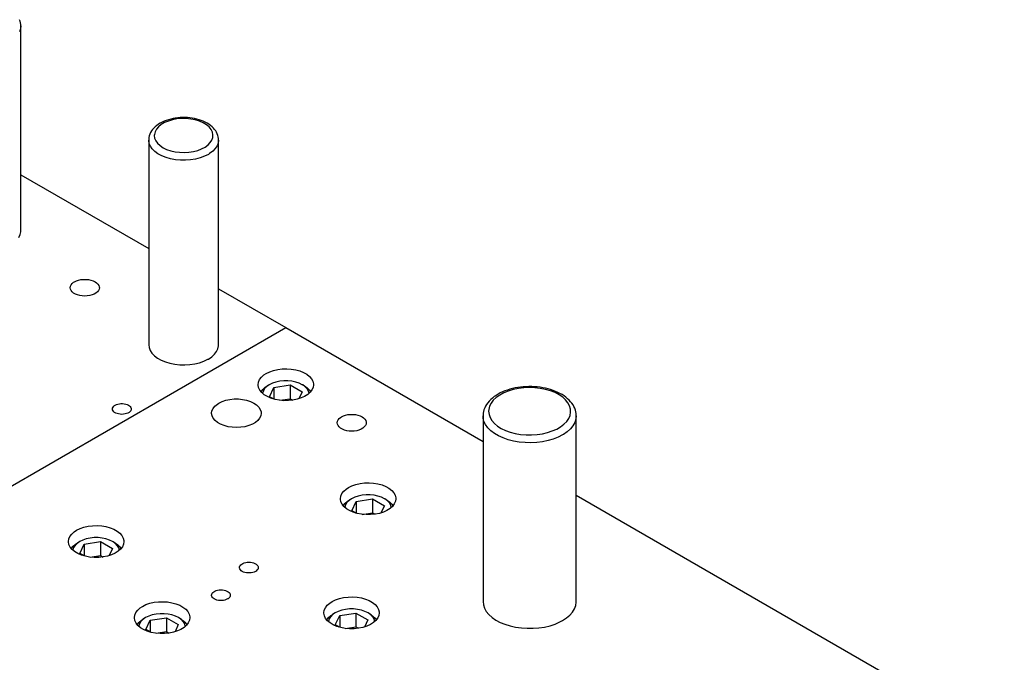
# Model space of a CAD drawing. Header units: inches. Extents: x 3 to 289, y 4 to 291.
# Tile 524 of 634: x 120.28 to 130.84, y 273.35 to 280.24. Entities that reach past the tile are written whole.
import ezdxf

# ---------------------------------------------------------------- set-up
doc = ezdxf.new("R2010")
doc.units = ezdxf.units.IN
doc.header["$LTSCALE"] = 0.5
doc.header["$MEASUREMENT"] = 0
doc.layers.add('DIE', color=7, linetype='Continuous')

msp = doc.modelspace()

# ---------------------------------------------------------------- linework, layer by layer
at = {"layer": 'DIE', "color": 9, "linetype": 'Continuous'}
for p, q in [((120.281, 280.227), (120.275, 280.243)), ((120.285, 280.21), (120.281, 280.227)), ((120.288, 280.193), (120.285, 280.21)), ((120.289, 280.176), (120.288, 280.193)), ((120.289, 277.98), (120.289, 280.176)), ((121.849, 279.163), (121.827, 279.154)), ((121.873, 279.17), (121.849, 279.163)), ((121.897, 279.177), (121.873, 279.17)), ((121.921, 279.182), (121.897, 279.177)), ((121.946, 279.187), (121.921, 279.182)), ((121.972, 279.19), (121.946, 279.187)), ((121.997, 279.192), (121.972, 279.19)), ((122.023, 279.193), (121.997, 279.192)), ((122.049, 279.193), (122.023, 279.193)), ((122.075, 279.192), (122.049, 279.193)), ((122.101, 279.19), (122.075, 279.192)), ((122.126, 279.186), (122.101, 279.19)), ((122.152, 279.182), (122.126, 279.186)), ((122.176, 279.176), (122.152, 279.182)), ((122.2, 279.17), (122.176, 279.176)), ((122.223, 279.162), (122.2, 279.17)), ((122.246, 279.153), (122.223, 279.162)), ((121.702, 279.065), (121.69, 279.049)), ((121.715, 279.08), (121.702, 279.065)), ((121.73, 279.095), (121.715, 279.08)), ((121.747, 279.109), (121.73, 279.095)), ((121.765, 279.122), (121.747, 279.109)), ((121.785, 279.133), (121.765, 279.122)), ((121.805, 279.144), (121.785, 279.133)), ((121.827, 279.154), (121.805, 279.144)), ((122.267, 279.143), (122.246, 279.153)), ((122.287, 279.132), (122.267, 279.143)), ((122.306, 279.121), (122.287, 279.132)), ((122.324, 279.108), (122.306, 279.121)), ((122.34, 279.095), (122.324, 279.108)), ((122.355, 279.08), (122.34, 279.095)), ((122.367, 279.066), (122.355, 279.08)), ((122.379, 279.051), (122.367, 279.066)), ((121.663, 278.98), (121.66, 278.963)), ((121.66, 278.963), (121.66, 278.952)), ((121.66, 278.951), (121.66, 276.755)), ((121.667, 278.998), (121.663, 278.98)), ((121.673, 279.015), (121.667, 278.998)), ((121.68, 279.032), (121.673, 279.015)), ((121.69, 279.049), (121.68, 279.032)), ((122.388, 279.035), (122.379, 279.051)), ((122.396, 279.019), (122.388, 279.035)), ((122.402, 279.002), (122.396, 279.019)), ((122.407, 278.985), (122.402, 279.002)), ((122.409, 278.968), (122.407, 278.985)), ((122.41, 278.951), (122.409, 278.968)), ((122.41, 276.755), (122.41, 278.951)), ((125.709, 276.305), (125.679, 276.303)), ((125.739, 276.306), (125.709, 276.305)), ((125.769, 276.306), (125.739, 276.306)), ((125.799, 276.304), (125.769, 276.306)), ((125.387, 276.212), (125.366, 276.198)), ((125.409, 276.226), (125.387, 276.212)), ((125.432, 276.238), (125.409, 276.226)), ((125.457, 276.249), (125.432, 276.238)), ((125.482, 276.26), (125.457, 276.249)), ((125.508, 276.269), (125.482, 276.26)), ((125.535, 276.278), (125.508, 276.269)), ((125.563, 276.285), (125.535, 276.278)), ((125.591, 276.291), (125.563, 276.285)), ((125.62, 276.296), (125.591, 276.291)), ((125.649, 276.3), (125.62, 276.296)), ((125.679, 276.303), (125.649, 276.3)), ((125.828, 276.302), (125.799, 276.304)), ((125.858, 276.299), (125.828, 276.302)), ((125.887, 276.294), (125.858, 276.299)), ((125.916, 276.288), (125.887, 276.294)), ((125.944, 276.281), (125.916, 276.288)), ((125.971, 276.274), (125.944, 276.281)), ((125.998, 276.265), (125.971, 276.274)), ((126.024, 276.255), (125.998, 276.265)), ((126.048, 276.244), (126.024, 276.255)), ((126.072, 276.232), (126.048, 276.244)), ((126.095, 276.22), (126.072, 276.232)), ((126.116, 276.206), (126.095, 276.22)), ((126.136, 276.192), (126.116, 276.206)), ((125.274, 276.097), (125.265, 276.078)), ((125.285, 276.115), (125.274, 276.097)), ((125.298, 276.133), (125.285, 276.115)), ((125.313, 276.15), (125.298, 276.133)), ((125.329, 276.167), (125.313, 276.15)), ((125.347, 276.183), (125.329, 276.167)), ((125.366, 276.198), (125.347, 276.183)), ((126.154, 276.176), (126.136, 276.192)), ((126.171, 276.16), (126.154, 276.176)), ((126.186, 276.144), (126.171, 276.16)), ((126.2, 276.127), (126.186, 276.144)), ((126.212, 276.109), (126.2, 276.127)), ((126.222, 276.091), (126.212, 276.109)), ((125.248, 276.02), (125.247, 276)), ((125.247, 276), (125.247, 275.992)), ((125.247, 275.992), (125.247, 274)), ((125.252, 276.039), (125.248, 276.02)), ((125.257, 276.058), (125.252, 276.039)), ((125.265, 276.078), (125.257, 276.058)), ((126.23, 276.073), (126.222, 276.091)), ((126.237, 276.054), (126.23, 276.073)), ((126.242, 276.036), (126.237, 276.054)), ((126.245, 276.017), (126.242, 276.036)), ((126.247, 275.997), (126.245, 276.017)), ((126.247, 275.992), (126.247, 275.997)), ((126.247, 274), (126.247, 275.992))]:
    msp.add_line(p, q, dxfattribs=at)
at = {"layer": 'DIE', "color": 4, "linetype": 'Continuous'}
for p, q in [((120.285, 280.145), (120.273, 280.114)), ((120.289, 280.176), (120.285, 280.145)), ((121.916, 279.169), (121.871, 279.156)), ((121.963, 279.178), (121.916, 279.169)), ((122.013, 279.182), (121.963, 279.178)), ((122.063, 279.182), (122.013, 279.182)), ((122.113, 279.177), (122.063, 279.182)), ((122.16, 279.167), (122.113, 279.177)), ((122.204, 279.154), (122.16, 279.167)), ((121.743, 279.069), (121.728, 279.041)), ((121.766, 279.095), (121.743, 279.069)), ((121.795, 279.118), (121.766, 279.095)), ((121.83, 279.139), (121.795, 279.118)), ((121.871, 279.156), (121.83, 279.139)), ((122.244, 279.136), (122.204, 279.154)), ((122.279, 279.115), (122.244, 279.136)), ((122.308, 279.092), (122.279, 279.115)), ((122.329, 279.065), (122.308, 279.092)), ((122.343, 279.038), (122.329, 279.065)), ((121.66, 278.947), (121.66, 278.952)), ((121.665, 278.916), (121.66, 278.947)), ((121.721, 279.012), (121.72, 279)), ((121.72, 279), (121.724, 278.972)), ((121.728, 279.041), (121.721, 279.012)), ((121.724, 278.972), (121.736, 278.943)), ((122.321, 278.924), (122.338, 278.952)), ((122.338, 278.952), (122.348, 278.98)), ((122.35, 279.009), (122.343, 279.038)), ((122.348, 278.98), (122.35, 279.009)), ((122.41, 278.951), (122.406, 278.92)), ((121.678, 278.885), (121.665, 278.916)), ((121.699, 278.856), (121.678, 278.885)), ((121.726, 278.829), (121.699, 278.856)), ((121.736, 278.943), (121.755, 278.917)), ((121.755, 278.917), (121.782, 278.892)), ((121.782, 278.892), (121.815, 278.87)), ((121.815, 278.87), (121.853, 278.852)), ((121.853, 278.852), (121.897, 278.837)), ((122.141, 278.829), (122.186, 278.841)), ((122.186, 278.841), (122.228, 278.857)), ((122.228, 278.857), (122.265, 278.876)), ((122.265, 278.876), (122.297, 278.899)), ((122.297, 278.899), (122.321, 278.924)), ((122.375, 278.86), (122.348, 278.832)), ((122.394, 278.889), (122.375, 278.86)), ((122.406, 278.92), (122.394, 278.889)), ((121.76, 278.804), (121.726, 278.829)), ((121.801, 278.782), (121.76, 278.804)), ((121.846, 278.765), (121.801, 278.782)), ((121.895, 278.751), (121.846, 278.765)), ((121.947, 278.741), (121.895, 278.751)), ((121.897, 278.837), (121.943, 278.826)), ((121.943, 278.826), (121.992, 278.82)), ((122.001, 278.736), (121.947, 278.741)), ((121.992, 278.82), (122.042, 278.819)), ((122.056, 278.735), (122.001, 278.736)), ((122.042, 278.819), (122.092, 278.822)), ((122.11, 278.739), (122.056, 278.735)), ((122.092, 278.822), (122.141, 278.829)), ((122.163, 278.748), (122.11, 278.739)), ((122.213, 278.761), (122.163, 278.748)), ((122.259, 278.778), (122.213, 278.761)), ((122.3, 278.798), (122.259, 278.778)), ((122.314, 278.807), (122.3, 278.798)), ((122.348, 278.832), (122.314, 278.807)), ((125.426, 276.215), (125.388, 276.188)), ((125.469, 276.238), (125.426, 276.215)), ((125.518, 276.258), (125.469, 276.238)), ((125.57, 276.274), (125.518, 276.258)), ((125.626, 276.285), (125.57, 276.274)), ((125.684, 276.293), (125.626, 276.285)), ((125.743, 276.295), (125.684, 276.293)), ((125.802, 276.293), (125.743, 276.295)), ((125.861, 276.286), (125.802, 276.293)), ((125.917, 276.275), (125.861, 276.286)), ((125.97, 276.26), (125.917, 276.275)), ((126.019, 276.241), (125.97, 276.26)), ((126.063, 276.218), (126.019, 276.241)), ((126.101, 276.192), (126.063, 276.218)), ((125.317, 276.095), (125.308, 276.061)), ((125.333, 276.128), (125.317, 276.095)), ((125.357, 276.159), (125.333, 276.128)), ((125.388, 276.188), (125.357, 276.159)), ((126.133, 276.163), (126.101, 276.192)), ((126.158, 276.132), (126.133, 276.163)), ((126.175, 276.099), (126.158, 276.132)), ((126.185, 276.065), (126.175, 276.099)), ((125.248, 275.969), (125.247, 275.992)), ((125.308, 276.061), (125.307, 276.041)), ((125.307, 276.041), (125.311, 276.007)), ((125.311, 276.007), (125.323, 275.973)), ((126.166, 275.964), (126.18, 275.997)), ((126.18, 275.997), (126.186, 276.031)), ((126.186, 276.031), (126.185, 276.065)), ((126.247, 275.992), (126.243, 275.956)), ((125.257, 275.933), (125.248, 275.969)), ((125.274, 275.898), (125.257, 275.933)), ((125.298, 275.864), (125.274, 275.898)), ((125.323, 275.973), (125.342, 275.941)), ((125.342, 275.941), (125.369, 275.911)), ((125.369, 275.911), (125.403, 275.883)), ((125.403, 275.883), (125.443, 275.857)), ((126.079, 275.875), (126.115, 275.902)), ((126.115, 275.902), (126.144, 275.932)), ((126.144, 275.932), (126.166, 275.964)), ((126.211, 275.885), (126.184, 275.852)), ((126.231, 275.92), (126.211, 275.885)), ((126.243, 275.956), (126.231, 275.92)), ((125.33, 275.833), (125.298, 275.864)), ((125.368, 275.804), (125.33, 275.833)), ((125.412, 275.778), (125.368, 275.804)), ((125.462, 275.755), (125.412, 275.778)), ((125.443, 275.857), (125.489, 275.835)), ((125.489, 275.835), (125.539, 275.817)), ((125.539, 275.817), (125.593, 275.803)), ((125.593, 275.803), (125.65, 275.793)), ((125.65, 275.793), (125.708, 275.788)), ((125.708, 275.788), (125.768, 275.787)), ((125.768, 275.787), (125.826, 275.791)), ((125.826, 275.791), (125.884, 275.8)), ((125.884, 275.8), (125.939, 275.813)), ((125.939, 275.813), (125.99, 275.83)), ((125.99, 275.83), (126.037, 275.85)), ((126.037, 275.85), (126.079, 275.875)), ((126.1, 275.788), (126.053, 275.764)), ((126.109, 275.793), (126.1, 275.788)), ((126.15, 275.821), (126.109, 275.793)), ((126.184, 275.852), (126.15, 275.821)), ((125.516, 275.736), (125.462, 275.755)), ((125.574, 275.721), (125.516, 275.736)), ((125.634, 275.711), (125.574, 275.721)), ((125.697, 275.705), (125.634, 275.711)), ((125.76, 275.704), (125.697, 275.705)), ((125.823, 275.707), (125.76, 275.704)), ((125.884, 275.715), (125.823, 275.707)), ((125.944, 275.727), (125.884, 275.715)), ((126, 275.743), (125.944, 275.727)), ((126.053, 275.764), (126, 275.743))]:
    msp.add_line(p, q, dxfattribs=at)
at = {"layer": 'DIE', "color": 190, "linetype": 'Continuous'}
for p, q in [((120.289, 278.58), (121.66, 277.788)), ((120.266, 277.906), (120.281, 277.937)), ((120.281, 277.937), (120.288, 277.968)), ((120.288, 277.968), (120.289, 277.98)), ((120.818, 277.367), (120.821, 277.383)), ((120.821, 277.352), (120.818, 277.367)), ((120.821, 277.383), (120.828, 277.398)), ((120.828, 277.398), (120.839, 277.413)), ((120.839, 277.413), (120.855, 277.425)), ((120.855, 277.425), (120.864, 277.431)), ((120.864, 277.431), (120.885, 277.441)), ((120.885, 277.441), (120.908, 277.449)), ((120.908, 277.449), (120.934, 277.455)), ((120.934, 277.455), (120.961, 277.457)), ((120.961, 277.457), (120.988, 277.457)), ((120.988, 277.457), (121.015, 277.455)), ((121.015, 277.455), (121.04, 277.449)), ((121.04, 277.449), (121.064, 277.441)), ((121.064, 277.441), (121.085, 277.431)), ((121.085, 277.431), (121.102, 277.419)), ((121.102, 277.419), (121.116, 277.406)), ((121.116, 277.406), (121.125, 277.391)), ((121.125, 277.391), (121.13, 277.375)), ((121.131, 277.367), (121.128, 277.352)), ((121.13, 277.375), (121.131, 277.367)), ((120.828, 277.337), (120.821, 277.352)), ((120.839, 277.322), (120.828, 277.337)), ((120.855, 277.309), (120.839, 277.322)), ((120.874, 277.298), (120.855, 277.309)), ((120.896, 277.289), (120.874, 277.298)), ((120.921, 277.283), (120.896, 277.289)), ((120.947, 277.279), (120.921, 277.283)), ((120.974, 277.277), (120.947, 277.279)), ((121.002, 277.279), (120.974, 277.277)), ((121.028, 277.283), (121.002, 277.279)), ((121.053, 277.289), (121.028, 277.283)), ((121.075, 277.298), (121.053, 277.289)), ((121.094, 277.309), (121.075, 277.298)), ((121.11, 277.322), (121.094, 277.309)), ((121.121, 277.337), (121.11, 277.322)), ((121.128, 277.352), (121.121, 277.337)), ((122.41, 277.355), (123.131, 276.939)), ((119.388, 274.778), (123.131, 276.939)), ((123.131, 276.939), (125.247, 275.717)), ((121.66, 276.755), (121.664, 276.724)), ((122.403, 276.712), (122.409, 276.743)), ((122.409, 276.743), (122.41, 276.755)), ((121.664, 276.724), (121.676, 276.693)), ((121.676, 276.693), (121.695, 276.663)), ((121.695, 276.663), (121.722, 276.636)), ((121.722, 276.636), (121.756, 276.611)), ((122.3, 276.602), (122.336, 276.626)), ((122.336, 276.626), (122.365, 276.653)), ((122.365, 276.653), (122.388, 276.681)), ((122.388, 276.681), (122.403, 276.712)), ((121.756, 276.611), (121.795, 276.589)), ((121.795, 276.589), (121.84, 276.57)), ((121.84, 276.57), (121.888, 276.556)), ((121.888, 276.556), (121.94, 276.546)), ((121.94, 276.546), (121.994, 276.54)), ((121.994, 276.54), (122.049, 276.539)), ((122.049, 276.539), (122.103, 276.542)), ((122.103, 276.542), (122.156, 276.55)), ((122.156, 276.55), (122.206, 276.562)), ((122.206, 276.562), (122.253, 276.579)), ((122.253, 276.579), (122.295, 276.599)), ((122.295, 276.599), (122.3, 276.602)), ((122.869, 276.407), (122.896, 276.431)), ((122.896, 276.431), (122.921, 276.448)), ((122.921, 276.448), (122.958, 276.466)), ((122.958, 276.466), (123, 276.48)), ((123, 276.48), (123.045, 276.491)), ((123.045, 276.491), (123.093, 276.496)), ((123.093, 276.496), (123.142, 276.498)), ((123.142, 276.498), (123.19, 276.494)), ((123.19, 276.494), (123.237, 276.487)), ((123.237, 276.487), (123.281, 276.474)), ((123.281, 276.474), (123.321, 276.458)), ((123.321, 276.458), (123.355, 276.439)), ((123.355, 276.439), (123.384, 276.416)), ((123.384, 276.416), (123.406, 276.391)), ((122.834, 276.326), (122.838, 276.354)), ((122.834, 276.323), (122.834, 276.326)), ((122.839, 276.295), (122.834, 276.323)), ((122.838, 276.354), (122.85, 276.382)), ((122.85, 276.382), (122.869, 276.407)), ((123.406, 276.391), (123.421, 276.364)), ((123.421, 276.364), (123.427, 276.336)), ((123.428, 276.326), (123.424, 276.298)), ((123.427, 276.336), (123.428, 276.326)), ((122.852, 276.268), (122.839, 276.295)), ((122.873, 276.242), (122.852, 276.268)), ((122.9, 276.219), (122.873, 276.242)), ((122.934, 276.198), (122.9, 276.219)), ((123.333, 276.201), (123.295, 276.184)), ((123.366, 276.222), (123.333, 276.201)), ((123.393, 276.245), (123.366, 276.222)), ((123.412, 276.271), (123.393, 276.245)), ((123.424, 276.298), (123.412, 276.271)), ((121.278, 276.086), (121.285, 276.095)), ((121.285, 276.095), (121.295, 276.103)), ((121.295, 276.103), (121.301, 276.107)), ((121.301, 276.107), (121.314, 276.114)), ((121.314, 276.114), (121.33, 276.119)), ((121.33, 276.119), (121.346, 276.122)), ((121.346, 276.122), (121.363, 276.124)), ((121.363, 276.124), (121.381, 276.124)), ((121.381, 276.124), (121.398, 276.122)), ((121.398, 276.122), (121.415, 276.119)), ((121.415, 276.119), (121.43, 276.114)), ((121.43, 276.114), (121.443, 276.107)), ((121.443, 276.107), (121.454, 276.099)), ((121.454, 276.099), (121.463, 276.091)), ((122.351, 276.072), (122.37, 276.097)), ((122.37, 276.097), (122.397, 276.118)), ((122.397, 276.118), (122.413, 276.129)), ((122.413, 276.129), (122.448, 276.146)), ((122.448, 276.146), (122.488, 276.159)), ((122.488, 276.159), (122.531, 276.168)), ((122.531, 276.168), (122.577, 276.173)), ((122.577, 276.173), (122.623, 276.173)), ((122.623, 276.173), (122.668, 276.169)), ((122.668, 276.169), (122.711, 276.16)), ((122.711, 276.16), (122.751, 276.146)), ((122.751, 276.146), (122.787, 276.13)), ((122.787, 276.13), (122.817, 276.109)), ((122.817, 276.109), (122.84, 276.086)), ((122.972, 276.182), (122.934, 276.198)), ((123.016, 276.169), (122.972, 276.182)), ((123.062, 276.16), (123.016, 276.169)), ((123.11, 276.155), (123.062, 276.16)), ((123.159, 276.156), (123.11, 276.155)), ((123.207, 276.161), (123.159, 276.156)), ((123.252, 276.17), (123.207, 276.161)), ((123.295, 276.184), (123.252, 276.17)), ((121.272, 276.066), (121.273, 276.076)), ((121.273, 276.056), (121.272, 276.066)), ((121.273, 276.076), (121.278, 276.086)), ((121.278, 276.046), (121.273, 276.056)), ((121.285, 276.037), (121.278, 276.046)), ((121.295, 276.029), (121.285, 276.037)), ((121.308, 276.022), (121.295, 276.029)), ((121.322, 276.016), (121.308, 276.022)), ((121.338, 276.012), (121.322, 276.016)), ((121.355, 276.009), (121.338, 276.012)), ((121.372, 276.008), (121.355, 276.009)), ((121.39, 276.009), (121.372, 276.008)), ((121.407, 276.012), (121.39, 276.009)), ((121.422, 276.016), (121.407, 276.012)), ((121.437, 276.022), (121.422, 276.016)), ((121.449, 276.029), (121.437, 276.022)), ((121.459, 276.037), (121.449, 276.029)), ((121.467, 276.046), (121.459, 276.037)), ((121.463, 276.091), (121.469, 276.081)), ((121.471, 276.056), (121.467, 276.046)), ((121.469, 276.081), (121.472, 276.071)), ((121.473, 276.066), (121.471, 276.056)), ((121.472, 276.071), (121.473, 276.066)), ((122.335, 276.02), (122.339, 276.047)), ((122.335, 276.018), (122.335, 276.02)), ((122.34, 275.991), (122.335, 276.018)), ((122.339, 276.047), (122.351, 276.072)), ((122.353, 275.966), (122.34, 275.991)), ((122.84, 276.086), (122.857, 276.062)), ((122.862, 275.994), (122.85, 275.968)), ((122.857, 276.062), (122.865, 276.035)), ((122.866, 276.02), (122.862, 275.994)), ((122.865, 276.035), (122.866, 276.02)), ((123.728, 275.982), (123.749, 275.992)), ((123.749, 275.992), (123.772, 276)), ((123.772, 276), (123.798, 276.005)), ((123.798, 276.005), (123.825, 276.008)), ((123.825, 276.008), (123.852, 276.008)), ((123.852, 276.008), (123.879, 276.005)), ((123.879, 276.005), (123.904, 276)), ((123.904, 276), (123.928, 275.992)), ((123.928, 275.992), (123.949, 275.982)), ((122.373, 275.942), (122.353, 275.966)), ((122.4, 275.92), (122.373, 275.942)), ((122.432, 275.902), (122.4, 275.92)), ((122.471, 275.887), (122.432, 275.902)), ((122.512, 275.876), (122.471, 275.887)), ((122.735, 275.888), (122.693, 275.876)), ((122.772, 275.903), (122.735, 275.888)), ((122.805, 275.922), (122.772, 275.903)), ((122.831, 275.944), (122.805, 275.922)), ((122.85, 275.968), (122.831, 275.944)), ((123.682, 275.918), (123.684, 275.934)), ((123.684, 275.903), (123.682, 275.918)), ((123.684, 275.934), (123.691, 275.949)), ((123.691, 275.887), (123.684, 275.903)), ((123.691, 275.949), (123.703, 275.963)), ((123.703, 275.873), (123.691, 275.887)), ((123.703, 275.963), (123.718, 275.976)), ((123.718, 275.976), (123.728, 275.982)), ((123.949, 275.982), (123.966, 275.97)), ((123.966, 275.97), (123.98, 275.956)), ((123.985, 275.887), (123.973, 275.873)), ((123.98, 275.956), (123.989, 275.942)), ((123.992, 275.903), (123.985, 275.887)), ((123.989, 275.942), (123.994, 275.926)), ((123.994, 275.918), (123.992, 275.903)), ((123.994, 275.926), (123.994, 275.918)), ((122.557, 275.869), (122.512, 275.876)), ((122.603, 275.867), (122.557, 275.869)), ((122.649, 275.869), (122.603, 275.867)), ((122.693, 275.876), (122.649, 275.869)), ((123.718, 275.86), (123.703, 275.873)), ((123.738, 275.849), (123.718, 275.86)), ((123.76, 275.84), (123.738, 275.849)), ((123.785, 275.833), (123.76, 275.84)), ((123.811, 275.829), (123.785, 275.833)), ((123.838, 275.828), (123.811, 275.829)), ((123.865, 275.829), (123.838, 275.828)), ((123.892, 275.833), (123.865, 275.829)), ((123.916, 275.84), (123.892, 275.833)), ((123.939, 275.849), (123.916, 275.84)), ((123.958, 275.86), (123.939, 275.849)), ((123.973, 275.873), (123.958, 275.86)), ((123.841, 275.242), (123.882, 275.256)), ((123.882, 275.256), (123.928, 275.267)), ((123.928, 275.267), (123.975, 275.273)), ((123.975, 275.273), (124.024, 275.274)), ((124.024, 275.274), (124.072, 275.271)), ((124.072, 275.271), (124.119, 275.263)), ((124.119, 275.263), (124.163, 275.251)), ((124.163, 275.251), (124.203, 275.234)), ((123.721, 275.131), (123.732, 275.158)), ((123.732, 275.158), (123.752, 275.184)), ((123.752, 275.184), (123.778, 275.207)), ((123.778, 275.207), (123.804, 275.224)), ((123.804, 275.224), (123.841, 275.242)), ((124.203, 275.234), (124.238, 275.215)), ((124.238, 275.215), (124.267, 275.192)), ((124.267, 275.192), (124.289, 275.167)), ((124.289, 275.167), (124.303, 275.14)), ((123.717, 275.103), (123.721, 275.131)), ((123.717, 275.099), (123.717, 275.103)), ((123.722, 275.071), (123.717, 275.099)), ((123.735, 275.044), (123.722, 275.071)), ((123.755, 275.018), (123.735, 275.044)), ((124.294, 275.047), (124.275, 275.021)), ((124.306, 275.075), (124.294, 275.047)), ((124.303, 275.14), (124.31, 275.112)), ((124.31, 275.103), (124.306, 275.075)), ((124.31, 275.112), (124.31, 275.103)), ((126.247, 275.14), (130.839, 272.489)), ((123.782, 274.995), (123.755, 275.018)), ((123.816, 274.975), (123.782, 274.995)), ((123.855, 274.958), (123.816, 274.975)), ((123.898, 274.945), (123.855, 274.958)), ((123.944, 274.936), (123.898, 274.945)), ((123.992, 274.932), (123.944, 274.936)), ((124.041, 274.932), (123.992, 274.932)), ((124.089, 274.937), (124.041, 274.932)), ((124.135, 274.946), (124.089, 274.937)), ((124.178, 274.96), (124.135, 274.946)), ((124.216, 274.977), (124.178, 274.96)), ((124.249, 274.998), (124.216, 274.977)), ((124.275, 275.021), (124.249, 274.998)), ((120.816, 274.699), (120.835, 274.724)), ((120.835, 274.724), (120.862, 274.748)), ((120.862, 274.748), (120.887, 274.764)), ((120.887, 274.764), (120.924, 274.783)), ((120.924, 274.783), (120.966, 274.797)), ((120.966, 274.797), (121.011, 274.807)), ((121.011, 274.807), (121.059, 274.813)), ((121.059, 274.813), (121.107, 274.815)), ((121.107, 274.815), (121.156, 274.811)), ((121.156, 274.811), (121.202, 274.803)), ((121.202, 274.803), (121.246, 274.791)), ((121.246, 274.791), (121.286, 274.775)), ((121.286, 274.775), (121.321, 274.756)), ((121.321, 274.756), (121.35, 274.733)), ((121.35, 274.733), (121.372, 274.708)), ((120.8, 274.643), (120.804, 274.671)), ((120.8, 274.64), (120.8, 274.643)), ((120.805, 274.612), (120.8, 274.64)), ((120.804, 274.671), (120.816, 274.699)), ((121.372, 274.708), (121.386, 274.681)), ((121.39, 274.615), (121.378, 274.588)), ((121.386, 274.681), (121.393, 274.653)), ((121.394, 274.643), (121.39, 274.615)), ((121.393, 274.653), (121.394, 274.643)), ((120.818, 274.584), (120.805, 274.612)), ((120.838, 274.559), (120.818, 274.584)), ((120.866, 274.536), (120.838, 274.559)), ((120.899, 274.515), (120.866, 274.536)), ((120.938, 274.498), (120.899, 274.515)), ((121.299, 274.518), (121.261, 274.5)), ((121.332, 274.539), (121.299, 274.518)), ((121.358, 274.562), (121.332, 274.539)), ((121.378, 274.588), (121.358, 274.562)), ((120.981, 274.485), (120.938, 274.498)), ((121.027, 274.477), (120.981, 274.485)), ((121.076, 274.472), (121.027, 274.477)), ((121.124, 274.473), (121.076, 274.472)), ((121.172, 274.478), (121.124, 274.473)), ((121.218, 274.487), (121.172, 274.478)), ((121.261, 274.5), (121.218, 274.487)), ((122.658, 274.401), (122.671, 274.408)), ((122.671, 274.408), (122.685, 274.414)), ((122.685, 274.414), (122.701, 274.418)), ((122.701, 274.418), (122.718, 274.421)), ((122.718, 274.421), (122.735, 274.422)), ((122.735, 274.422), (122.753, 274.421)), ((122.753, 274.421), (122.769, 274.418)), ((122.769, 274.418), (122.785, 274.414)), ((122.785, 274.414), (122.8, 274.408)), ((122.8, 274.408), (122.812, 274.401)), ((122.635, 274.364), (122.636, 274.374)), ((122.635, 274.359), (122.635, 274.364)), ((122.638, 274.349), (122.635, 274.359)), ((122.636, 274.374), (122.641, 274.383)), ((122.644, 274.339), (122.638, 274.349)), ((122.641, 274.383), (122.648, 274.393)), ((122.653, 274.33), (122.644, 274.339)), ((122.648, 274.393), (122.658, 274.401)), ((122.664, 274.323), (122.653, 274.33)), ((122.677, 274.316), (122.664, 274.323)), ((122.693, 274.311), (122.677, 274.316)), ((122.709, 274.308), (122.693, 274.311)), ((122.726, 274.306), (122.709, 274.308)), ((122.744, 274.306), (122.726, 274.306)), ((122.761, 274.308), (122.744, 274.306)), ((122.778, 274.311), (122.761, 274.308)), ((122.793, 274.316), (122.778, 274.311)), ((122.806, 274.323), (122.793, 274.316)), ((122.812, 274.326), (122.806, 274.323)), ((122.812, 274.401), (122.822, 274.393)), ((122.822, 274.335), (122.812, 274.326)), ((122.822, 274.393), (122.83, 274.383)), ((122.83, 274.344), (122.822, 274.335)), ((122.83, 274.383), (122.834, 274.374)), ((122.834, 274.354), (122.83, 274.344)), ((122.834, 274.374), (122.836, 274.364)), ((122.836, 274.364), (122.834, 274.354)), ((122.336, 274.078), (122.34, 274.088)), ((122.34, 274.088), (122.348, 274.097)), ((122.348, 274.097), (122.358, 274.105)), ((122.358, 274.105), (122.37, 274.112)), ((122.37, 274.112), (122.384, 274.118)), ((122.384, 274.118), (122.4, 274.122)), ((122.4, 274.122), (122.417, 274.125)), ((122.417, 274.125), (122.435, 274.126)), ((122.435, 274.126), (122.452, 274.125)), ((122.452, 274.125), (122.469, 274.122)), ((122.469, 274.122), (122.485, 274.118)), ((122.485, 274.118), (122.499, 274.112)), ((122.499, 274.112), (122.512, 274.105)), ((122.512, 274.105), (122.522, 274.097)), ((122.522, 274.097), (122.529, 274.088)), ((122.529, 274.088), (122.534, 274.078)), ((121.673, 273.981), (121.718, 273.991)), ((121.718, 273.991), (121.766, 273.997)), ((121.766, 273.997), (121.814, 273.998)), ((121.814, 273.998), (121.863, 273.995)), ((121.863, 273.995), (121.909, 273.987)), ((121.909, 273.987), (121.953, 273.975)), ((122.334, 274.068), (122.336, 274.078)), ((122.334, 274.063), (122.334, 274.068)), ((122.338, 274.053), (122.334, 274.063)), ((122.344, 274.043), (122.338, 274.053)), ((122.352, 274.034), (122.344, 274.043)), ((122.364, 274.027), (122.352, 274.034)), ((122.377, 274.02), (122.364, 274.027)), ((122.392, 274.015), (122.377, 274.02)), ((122.409, 274.012), (122.392, 274.015)), ((122.426, 274.01), (122.409, 274.012)), ((122.443, 274.01), (122.426, 274.01)), ((122.461, 274.012), (122.443, 274.01)), ((122.477, 274.015), (122.461, 274.012)), ((122.492, 274.02), (122.477, 274.015)), ((122.506, 274.027), (122.492, 274.02)), ((122.512, 274.03), (122.506, 274.027)), ((122.522, 274.039), (122.512, 274.03)), ((122.529, 274.048), (122.522, 274.039)), ((122.534, 274.058), (122.529, 274.048)), ((122.534, 274.078), (122.535, 274.068)), ((122.535, 274.068), (122.534, 274.058)), ((123.575, 273.959), (123.602, 273.982)), ((123.602, 273.982), (123.627, 273.999)), ((123.627, 273.999), (123.664, 274.017)), ((123.664, 274.017), (123.706, 274.032)), ((123.706, 274.032), (123.751, 274.042)), ((123.751, 274.042), (123.799, 274.048)), ((123.799, 274.048), (123.847, 274.049)), ((123.847, 274.049), (123.896, 274.046)), ((123.896, 274.046), (123.942, 274.038)), ((123.942, 274.038), (123.986, 274.026)), ((123.986, 274.026), (124.026, 274.01)), ((124.026, 274.01), (124.061, 273.99)), ((124.061, 273.99), (124.09, 273.967)), ((125.247, 274), (125.251, 273.963)), ((126.241, 273.956), (126.246, 273.992)), ((126.246, 273.992), (126.247, 274)), ((121.511, 273.855), (121.523, 273.882)), ((121.523, 273.882), (121.542, 273.908)), ((121.542, 273.908), (121.569, 273.931)), ((121.569, 273.931), (121.594, 273.948)), ((121.594, 273.948), (121.631, 273.966)), ((121.631, 273.966), (121.673, 273.981)), ((121.953, 273.975), (121.993, 273.959)), ((121.993, 273.959), (122.028, 273.939)), ((122.028, 273.939), (122.057, 273.916)), ((122.057, 273.916), (122.079, 273.891)), ((122.079, 273.891), (122.093, 273.864)), ((123.54, 273.878), (123.544, 273.906)), ((123.54, 273.874), (123.54, 273.878)), ((123.544, 273.906), (123.556, 273.933)), ((123.556, 273.933), (123.575, 273.959)), ((124.09, 273.967), (124.112, 273.942)), ((124.112, 273.942), (124.126, 273.915)), ((124.126, 273.915), (124.133, 273.888)), ((124.134, 273.878), (124.13, 273.85)), ((124.133, 273.888), (124.134, 273.878)), ((125.251, 273.963), (125.263, 273.928)), ((125.263, 273.928), (125.282, 273.893)), ((125.282, 273.893), (125.309, 273.86)), ((126.177, 273.853), (126.206, 273.886)), ((126.206, 273.886), (126.227, 273.92)), ((126.227, 273.92), (126.241, 273.956)), ((121.507, 273.827), (121.511, 273.855)), ((121.507, 273.823), (121.507, 273.827)), ((121.512, 273.795), (121.507, 273.823)), ((121.525, 273.768), (121.512, 273.795)), ((122.085, 273.772), (122.065, 273.746)), ((122.097, 273.799), (122.085, 273.772)), ((122.093, 273.864), (122.1, 273.837)), ((122.101, 273.827), (122.097, 273.799)), ((122.1, 273.837), (122.101, 273.827)), ((123.545, 273.846), (123.54, 273.874)), ((123.558, 273.819), (123.545, 273.846)), ((123.578, 273.793), (123.558, 273.819)), ((123.606, 273.77), (123.578, 273.793)), ((123.639, 273.75), (123.606, 273.77)), ((124.072, 273.773), (124.039, 273.752)), ((124.098, 273.797), (124.072, 273.773)), ((124.118, 273.823), (124.098, 273.797)), ((124.13, 273.85), (124.118, 273.823)), ((125.309, 273.86), (125.343, 273.829)), ((125.343, 273.829), (125.384, 273.801)), ((125.384, 273.801), (125.43, 273.776)), ((125.43, 273.776), (125.482, 273.755)), ((126.021, 273.758), (126.071, 273.78)), ((126.071, 273.78), (126.1, 273.796)), ((126.1, 273.796), (126.142, 273.823)), ((126.142, 273.823), (126.177, 273.853)), ((121.545, 273.742), (121.525, 273.768)), ((121.573, 273.719), (121.545, 273.742)), ((121.606, 273.699), (121.573, 273.719)), ((121.645, 273.682), (121.606, 273.699)), ((121.688, 273.669), (121.645, 273.682)), ((121.734, 273.66), (121.688, 273.669)), ((121.925, 273.67), (121.879, 273.661)), ((121.968, 273.684), (121.925, 273.67)), ((122.006, 273.701), (121.968, 273.684)), ((122.039, 273.722), (122.006, 273.701)), ((122.065, 273.746), (122.039, 273.722)), ((123.678, 273.733), (123.639, 273.75)), ((123.721, 273.72), (123.678, 273.733)), ((123.767, 273.711), (123.721, 273.72)), ((123.816, 273.707), (123.767, 273.711)), ((123.864, 273.707), (123.816, 273.707)), ((123.912, 273.712), (123.864, 273.707)), ((123.958, 273.721), (123.912, 273.712)), ((124.001, 273.735), (123.958, 273.721)), ((124.039, 273.752), (124.001, 273.735)), ((125.482, 273.755), (125.537, 273.738)), ((125.537, 273.738), (125.596, 273.725)), ((125.596, 273.725), (125.658, 273.716)), ((125.658, 273.716), (125.72, 273.712)), ((125.72, 273.712), (125.784, 273.712)), ((125.784, 273.712), (125.846, 273.717)), ((125.846, 273.717), (125.907, 273.726)), ((125.907, 273.726), (125.966, 273.74)), ((125.966, 273.74), (126.021, 273.758)), ((121.783, 273.656), (121.734, 273.66)), ((121.831, 273.656), (121.783, 273.656)), ((121.879, 273.661), (121.831, 273.656))]:
    msp.add_line(p, q, dxfattribs=at)
at = {"layer": 'DIE', "color": 132, "linetype": 'Continuous'}
for p, q in [((122.926, 276.307), (122.904, 276.285)), ((122.909, 276.299), (122.932, 276.314)), ((122.954, 276.326), (122.926, 276.307)), ((122.954, 276.326), (122.932, 276.314)), ((122.988, 276.343), (122.954, 276.326)), ((122.954, 276.326), (122.954, 276.326)), ((123.025, 276.355), (122.988, 276.343)), ((123.003, 276.298), (123.178, 276.325)), ((123.066, 276.364), (123.025, 276.355)), ((123.109, 276.368), (123.066, 276.364)), ((123.153, 276.368), (123.109, 276.368)), ((123.196, 276.364), (123.153, 276.368)), ((123.178, 276.325), (123.305, 276.251)), ((123.178, 276.325), (123.178, 276.176)), ((123.237, 276.355), (123.196, 276.364)), ((123.274, 276.343), (123.237, 276.355)), ((123.308, 276.326), (123.274, 276.343)), ((123.33, 276.314), (123.308, 276.326)), ((123.312, 276.324), (123.308, 276.326)), ((123.339, 276.304), (123.312, 276.324)), ((123.33, 276.314), (123.361, 276.293)), ((122.865, 276.251), (122.884, 276.276)), ((122.89, 276.262), (122.882, 276.237)), ((122.882, 276.237), (122.882, 276.234)), ((122.884, 276.276), (122.909, 276.299)), ((122.904, 276.285), (122.89, 276.262)), ((122.957, 276.197), (123.003, 276.298)), ((123.003, 276.298), (123.003, 276.172)), ((123.305, 276.251), (123.27, 276.175)), ((123.36, 276.282), (123.339, 276.304)), ((123.374, 276.258), (123.36, 276.282)), ((123.361, 276.293), (123.385, 276.269)), ((123.381, 276.234), (123.374, 276.258)), ((123.385, 276.269), (123.398, 276.251)), ((122.999, 276.173), (122.957, 276.197)), ((123.066, 276.159), (123.178, 276.176)), ((123.178, 276.176), (123.205, 276.16)), ((123.992, 275.144), (123.949, 275.14)), ((124.035, 275.144), (123.992, 275.144)), ((124.078, 275.14), (124.035, 275.144)), ((123.747, 275.027), (123.766, 275.052)), ((123.772, 275.038), (123.764, 275.013)), ((123.766, 275.052), (123.792, 275.075)), ((123.787, 275.061), (123.772, 275.038)), ((123.809, 275.083), (123.787, 275.061)), ((123.792, 275.075), (123.815, 275.09)), ((123.837, 275.103), (123.809, 275.083)), ((123.837, 275.103), (123.815, 275.09)), ((123.87, 275.119), (123.837, 275.103)), ((123.837, 275.103), (123.837, 275.103)), ((123.839, 274.974), (123.886, 275.074)), ((123.908, 275.131), (123.87, 275.119)), ((123.886, 275.074), (124.06, 275.101)), ((123.886, 275.074), (123.886, 274.948)), ((123.949, 275.14), (123.908, 275.131)), ((124.06, 275.101), (124.188, 275.027)), ((124.06, 275.101), (124.06, 274.953)), ((124.119, 275.131), (124.078, 275.14)), ((124.157, 275.119), (124.119, 275.131)), ((124.19, 275.103), (124.157, 275.119)), ((124.212, 275.09), (124.19, 275.103)), ((124.194, 275.1), (124.19, 275.103)), ((124.222, 275.08), (124.194, 275.1)), ((124.212, 275.09), (124.243, 275.069)), ((124.242, 275.058), (124.222, 275.08)), ((124.256, 275.035), (124.242, 275.058)), ((124.243, 275.069), (124.267, 275.045)), ((124.267, 275.045), (124.28, 275.027)), ((123.764, 275.013), (123.764, 275.01)), ((123.882, 274.949), (123.839, 274.974)), ((123.949, 274.935), (124.06, 274.953)), ((124.06, 274.953), (124.088, 274.937)), ((124.188, 275.027), (124.152, 274.951)), ((124.263, 275.01), (124.256, 275.035)), ((120.849, 274.593), (120.875, 274.616)), ((120.892, 274.624), (120.87, 274.602)), ((120.875, 274.616), (120.898, 274.631)), ((120.92, 274.643), (120.892, 274.624)), ((120.92, 274.643), (120.898, 274.631)), ((120.953, 274.659), (120.92, 274.643)), ((120.92, 274.643), (120.92, 274.643)), ((120.991, 274.672), (120.953, 274.659)), ((120.969, 274.615), (121.143, 274.642)), ((121.032, 274.681), (120.991, 274.672)), ((121.075, 274.685), (121.032, 274.681)), ((121.118, 274.685), (121.075, 274.685)), ((121.161, 274.681), (121.118, 274.685)), ((121.143, 274.642), (121.271, 274.568)), ((121.143, 274.642), (121.143, 274.493)), ((121.202, 274.672), (121.161, 274.681)), ((121.24, 274.659), (121.202, 274.672)), ((121.273, 274.643), (121.24, 274.659)), ((121.296, 274.631), (121.273, 274.643)), ((121.278, 274.641), (121.273, 274.643)), ((121.305, 274.621), (121.278, 274.641)), ((121.296, 274.631), (121.326, 274.61)), ((121.326, 274.599), (121.305, 274.621)), ((120.83, 274.568), (120.849, 274.593)), ((120.848, 274.554), (120.847, 274.55)), ((120.855, 274.579), (120.848, 274.554)), ((120.87, 274.602), (120.855, 274.579)), ((120.922, 274.514), (120.969, 274.615)), ((120.965, 274.49), (120.922, 274.514)), ((120.969, 274.615), (120.969, 274.489)), ((121.271, 274.568), (121.235, 274.492)), ((121.326, 274.61), (121.35, 274.586)), ((121.34, 274.575), (121.326, 274.599)), ((121.346, 274.55), (121.34, 274.575)), ((121.35, 274.586), (121.363, 274.568)), ((121.032, 274.476), (121.143, 274.493)), ((121.143, 274.493), (121.171, 274.477)), ((123.66, 273.878), (123.632, 273.859)), ((123.66, 273.878), (123.638, 273.865)), ((123.693, 273.894), (123.66, 273.878)), ((123.66, 273.878), (123.66, 273.878)), ((123.731, 273.907), (123.693, 273.894)), ((123.709, 273.849), (123.883, 273.876)), ((123.772, 273.915), (123.731, 273.907)), ((123.815, 273.92), (123.772, 273.915)), ((123.858, 273.92), (123.815, 273.92)), ((123.901, 273.915), (123.858, 273.92)), ((123.883, 273.876), (124.011, 273.803)), ((123.883, 273.876), (123.883, 273.728)), ((123.942, 273.907), (123.901, 273.915)), ((123.98, 273.894), (123.942, 273.907)), ((124.013, 273.878), (123.98, 273.894)), ((124.036, 273.865), (124.013, 273.878)), ((124.018, 273.875), (124.013, 273.878)), ((121.537, 273.751), (121.556, 273.776)), ((121.556, 273.776), (121.582, 273.799)), ((121.577, 273.786), (121.562, 273.762)), ((121.599, 273.808), (121.577, 273.786)), ((121.582, 273.799), (121.605, 273.814)), ((121.627, 273.827), (121.599, 273.808)), ((121.627, 273.827), (121.605, 273.814)), ((121.66, 273.843), (121.627, 273.827)), ((121.627, 273.827), (121.627, 273.827)), ((121.629, 273.698), (121.676, 273.798)), ((121.698, 273.856), (121.66, 273.843)), ((121.676, 273.798), (121.85, 273.825)), ((121.676, 273.798), (121.676, 273.672)), ((121.739, 273.864), (121.698, 273.856)), ((121.782, 273.869), (121.739, 273.864)), ((121.826, 273.869), (121.782, 273.869)), ((121.868, 273.864), (121.826, 273.869)), ((121.85, 273.825), (121.978, 273.752)), ((121.85, 273.825), (121.85, 273.677)), ((121.909, 273.856), (121.868, 273.864)), ((121.947, 273.843), (121.909, 273.856)), ((121.981, 273.827), (121.947, 273.843)), ((122.003, 273.814), (121.981, 273.827)), ((121.985, 273.824), (121.981, 273.827)), ((122.012, 273.805), (121.985, 273.824)), ((122.003, 273.814), (122.033, 273.793)), ((122.033, 273.783), (122.012, 273.805)), ((122.033, 273.793), (122.057, 273.77)), ((122.047, 273.759), (122.033, 273.783)), ((123.57, 273.802), (123.589, 273.827)), ((123.588, 273.788), (123.587, 273.785)), ((123.595, 273.813), (123.588, 273.788)), ((123.589, 273.827), (123.615, 273.85)), ((123.61, 273.837), (123.595, 273.813)), ((123.632, 273.859), (123.61, 273.837)), ((123.615, 273.85), (123.638, 273.865)), ((123.662, 273.749), (123.709, 273.849)), ((123.709, 273.849), (123.709, 273.723)), ((124.011, 273.803), (123.975, 273.726)), ((124.045, 273.856), (124.018, 273.875)), ((124.036, 273.865), (124.066, 273.844)), ((124.066, 273.834), (124.045, 273.856)), ((124.066, 273.844), (124.09, 273.821)), ((124.08, 273.81), (124.066, 273.834)), ((124.086, 273.785), (124.08, 273.81)), ((124.09, 273.821), (124.103, 273.802)), ((121.555, 273.737), (121.554, 273.734)), ((121.562, 273.762), (121.555, 273.737)), ((121.672, 273.673), (121.629, 273.698)), ((121.739, 273.66), (121.85, 273.677)), ((121.85, 273.677), (121.878, 273.661)), ((121.978, 273.752), (121.943, 273.675)), ((122.053, 273.734), (122.047, 273.759)), ((122.057, 273.77), (122.07, 273.751)), ((123.705, 273.724), (123.662, 273.749)), ((123.772, 273.711), (123.883, 273.728)), ((123.883, 273.728), (123.911, 273.712))]:
    msp.add_line(p, q, dxfattribs=at)

doc.saveas('drawing.dxf')
